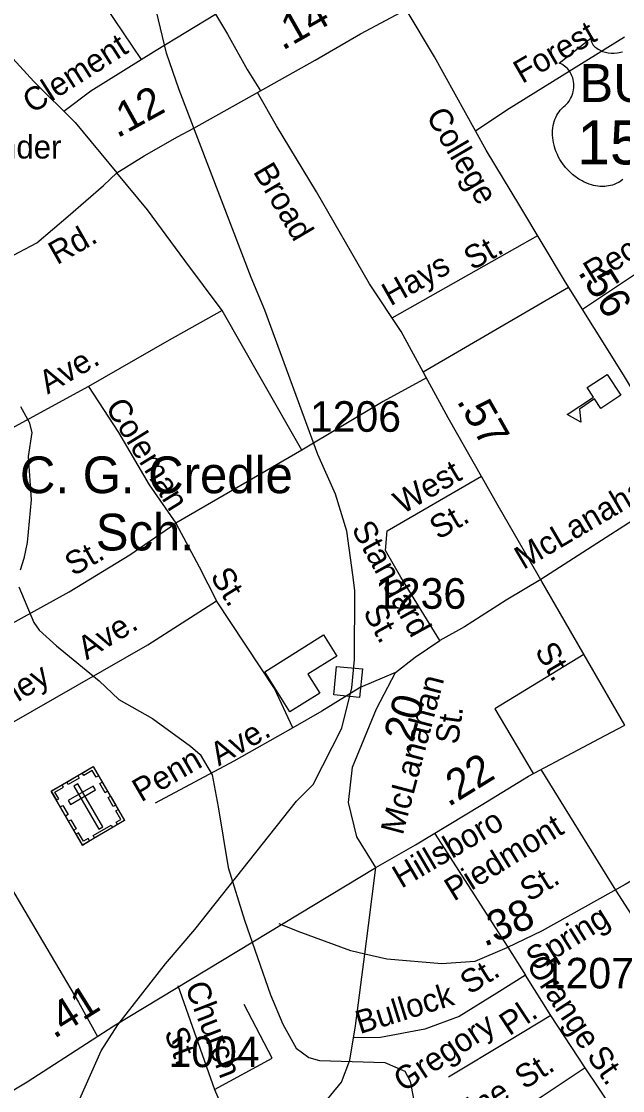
# Model space of a CAD drawing. Extents: x 2056842 to 2160602, y 826753 to 1016856.
# Drawn here: x 2118039 to 2120494, y 930706 to 935073 of the extents above; entities that cross this region are included whole.
import ezdxf

# ---------------------------------------------------------------- set-up
doc = ezdxf.new("R2010")
doc.units = 0
for name, color, linetype in [('Exist Cultural Cemetery CELL', 7, 'Continuous'), ('Exist Cultural Educational Facility High CELL', 7, 'Continuous'), ('Exist Cultural Educational Facility High Label', 7, 'Continuous'), ('Exist Cultural Warehouse Building Footprint', 7, 'Continuous'), ('Exist Hydrographic Creek Single Shore', 7, 'Continuous'), ('Exist Railroad Mainline', 7, 'Continuous'), ('Exist Railroad Station CELL', 7, 'Continuous'), ('Exist Road Non-System Type 51', 7, 'Continuous'), ('Exist Road Non-System Type 51 Label', 7, 'Continuous'), ('Exist Road Primary US Attributed', 7, 'Continuous'), ('Exist Road Primary US Label', 7, 'Continuous'), ('Exist Road Primary US Mileage Hundredths English Label', 7, 'Continuous'), ('Exist Road Primary US Shield CELL', 7, 'Continuous'), ('Exist Road Primary US Shield Number Label', 7, 'Continuous'), ('Exist Road Secondary Mileage Hundredths English Label', 7, 'Continuous'), ('Exist Road Secondary Type 51 Attributed', 7, 'Continuous'), ('Exist Road Secondary Type 51 Label', 7, 'Continuous'), ('Exist Road Secondary Type 51 Number Label', 7, 'Continuous')]:
    doc.layers.add(name, color=color, linetype=linetype)

msp = doc.modelspace()

# ---------------------------------------------------------------- linework, layer by layer
at = {"layer": 'Exist Cultural Cemetery CELL'}
for points in [[(2118160.1, 931929), (2118332.2, 932029.1), (2118460.2, 931809), (2118288.1, 931708.9)], [(2118354, 931991.7), (2118344.2, 931986), (2118328, 932013.8), (2118293, 931993.4), (2118287.4, 932003), (2118332.2, 932029.1)], [(2118224.1, 931966.3), (2118268.9, 931992.3), (2118274.6, 931982.5), (2118229.8, 931956.4)], [(2118181.9, 931891.6), (2118191.7, 931897.3), (2118175.5, 931925.1), (2118210.5, 931945.5), (2118204.9, 931955.1), (2118160.1, 931929)], [(2118229.6, 931890.7), (2118239, 931874.6), (2118340.7, 931933.8), (2118331.4, 931949.9)], [(2118269.1, 931958.5), (2118252.9, 931949.1), (2118354.9, 931773.9), (2118371, 931783.2)], [(2118380.9, 931922.8), (2118359.1, 931960.2), (2118369, 931966), (2118390.8, 931928.5)], [(2118414, 931865.8), (2118392.3, 931903.2), (2118402.1, 931909), (2118423.9, 931871.5)], [(2118219.1, 931827.5), (2118197.3, 931864.9), (2118207.2, 931870.7), (2118229, 931833.2)], [(2118431.6, 931792.4), (2118425.8, 931802.3), (2118444.8, 931813.4), (2118424.5, 931848.3), (2118434.1, 931853.9), (2118460.2, 931809)], [(2118252.9, 931769.4), (2118231.1, 931806.8), (2118241, 931812.5), (2118262.8, 931775.1)], [(2118332, 931747.8), (2118405.4, 931790.4), (2118411.1, 931780.6), (2118337.7, 931737.9)], [(2118316.7, 931725.6), (2118310.9, 931735.5), (2118291.9, 931724.5), (2118271.6, 931759.4), (2118261.9, 931753.8), (2118288, 931709)]]:
    msp.add_lwpolyline(points, close=True, dxfattribs=at)
at = {"layer": 'Exist Cultural Educational Facility High CELL'}
msp.add_lwpolyline([(2120486.8, 933546.7), (2120405.3, 933492.4), (2120379.8, 933530.7), (2120317.3, 933489), (2120323.2, 933436.5), (2120267.5, 933467.4), (2120374.5, 933538.7), (2120348.9, 933577), (2120430.4, 933631.3)], close=True, dxfattribs=at)
at = {"layer": 'Exist Cultural Warehouse Building Footprint'}
msp.add_lwpolyline([(2119032.3, 932416.7), (2119272.4, 932566.9), (2119326.2, 932480.8), (2119208.5, 932407.1), (2119256.9, 932329.6), (2119134.6, 932253.1)], close=True, dxfattribs=at)
at = {"layer": 'Exist Hydrographic Creek Single Shore'}
for points in [[(2118035, 933500.1), (2118070, 933436.2), (2118081.4, 933393.1), (2118066.2, 933295.8), (2118078.9, 933119), (2118061.8, 932944.6), (2118049.2, 932878.7), (2118033.9, 932832.1)], [(2118028.2, 932764), (2118088.8, 932618.3), (2118110.8, 932586.4), (2118182.1, 932522.6), (2118355.9, 932379.5), (2118436, 932304), (2118574.5, 932226.3), (2118729.3, 932113.2), (2118768.5, 932079), (2118817.4, 931995.5), (2118842, 931864.9), (2118883.1, 931617.8), (2118950.1, 931402.2), (2119055.3, 931096.8), (2119106, 930977), (2119160.4, 930879), (2119212.4, 930841.5), (2119256.5, 930829.5), (2119522.4, 930820.7), (2119604.7, 930785.2), (2119626.8, 930745.3), (2119675.9, 930485.4)]]:
    msp.add_lwpolyline(points, dxfattribs=at)
at = {"layer": 'Exist Railroad Mainline'}
msp.add_lwpolyline([(2118015, 929899), (2118153.3, 930287.6), (2118206.5, 930475.9), (2118255.9, 930624.1), (2118364.8, 930868.4), (2118432.2, 930974.8), (2118627.2, 931223.6), (2118746.6, 931364.1), (2119162.3, 931887.9), (2119229.9, 931956.1), (2119346.9, 932186.7), (2119388.1, 932350.9), (2119399.5, 932466.8), (2119400.4, 932748.8), (2119392.1, 932812.8), (2119367.4, 932990.5), (2119320.8, 933142.3), (2119249.9, 933304), (2119033.4, 933892.9), (2118977, 934026.7), (2118683.5, 934793.5), (2118631, 934943.2), (2118574, 935182.8)], dxfattribs=at)
at = {"layer": 'Exist Railroad Station CELL'}
msp.add_lwpolyline([(2119314, 932322.6), (2119325.5, 932438.6), (2119431.3, 932428.2), (2119419.9, 932312.1)], close=True, dxfattribs=at)
at = {"layer": 'Exist Road Non-System Type 51'}
for p, q in [((2119553, 933861.8), (2120147.5, 934197.7)), ((2119679.2, 933641.9), (2120273.6, 933987.4)), ((2119183.3, 933321.4), (2118669.8, 933023.1)), ((2120200.7, 931013.2), (2120097.4, 931177.7)), ((2118678, 931135.2), (2118827.4, 930710.4)), ((2120340.8, 930799.3), (2120200.7, 931013.2)), ((2120453.1, 930633.1), (2120340.8, 930799.3)), ((2118827.4, 930710.4), (2118880.4, 930589))]:
    msp.add_line(p, q, dxfattribs=at)
for points in [[(2118306.6, 935244.5), (2118527.3, 934917)], [(2118211.6, 934706), (2118322.8, 934789.3), (2118588.6, 934955.3), (2118831.7, 935102.5)], [(2118831.7, 935102.5), (2118879.7, 935020.9), (2118961.2, 934876.9), (2119015.2, 934789)], [(2119893.4, 934625.9), (2120021.4, 934711.9), (2120501.1, 935009.6)], [(2118859.2, 933891.9), (2118705.7, 934095.9), (2118553, 934302.5), (2118428.6, 934454.7)], [(2120953.8, 934292.6), (2120785.9, 934201.4), (2120574.8, 934059), (2120330.3, 933896.7)], [(2118859.2, 933891.9), (2118632, 933765.2), (2118312.4, 933581.9)], [(2119183.3, 933321.4), (2119019, 933609.8), (2118859.2, 933891.9)], [(2119692.6, 933617.3), (2119515.6, 933520.8), (2119183.3, 933321.4)], [(2118312.4, 933581.9), (2118009.8, 933417.5), (2117575.2, 933164.1)], [(2118312.4, 933581.9), (2118434.5, 933393.2), (2118560.2, 933179.4), (2118669.8, 933023.1)], [(2121402.4, 933549.3), (2120998.8, 933317), (2120765.5, 933183.3), (2120160.1, 932793)], [(2119532.6, 932991.6), (2119917.2, 933215)], [(2117934.4, 932578.3), (2118233.4, 932742.7), (2118481.2, 932893.7), (2118669.8, 933023.1)], [(2118669.8, 933023.1), (2118764.9, 932845.2), (2118835.9, 932705.9)], [(2119748.1, 932544.2), (2119588.3, 932802.9), (2119525.4, 932912.5), (2119532.6, 932991.6)], [(2120160.1, 932793), (2120018.4, 932708.6), (2119847.8, 932600.8), (2119748.1, 932544.2)], [(2117709.9, 932032), (2117990.1, 932202.7), (2118554.8, 932527.1), (2118835.9, 932705.9)], [(2119147.4, 932187.4), (2119072.9, 932348.3), (2118835.9, 932705.9)], [(2120335.6, 932487.4), (2119971.7, 932264.7), (2120128.5, 932001)], [(2119565.8, 932413.9), (2119422.2, 932352.8), (2119265.9, 932255.7), (2119147.4, 932187.4)], [(2119147.4, 932187.4), (2118905.9, 932051.8), (2118585.4, 931880.2)], [(2120159.4, 932017.4), (2120464.9, 931525.2), (2120631.8, 931264.9), (2120852.8, 930896.4)], [(2119725.6, 931757.2), (2120025.5, 931291.9), (2120097.4, 931177.7)], [(2117980.2, 931562.1), (2118111.3, 931339.3), (2118272, 931067), (2118349.1, 930926.9)], [(2120097.4, 931177.7), (2119980.7, 931104), (2119826.2, 931008.7), (2119686.1, 930956.6), (2119504.6, 930922.5), (2119395, 930921.2)], [(2118827.4, 930710.4), (2119062.8, 930838), (2118947.8, 931057.3)], [(2120200.7, 931013.2), (2120031.9, 930910.8), (2119782.2, 930761.6)], [(2120340.8, 930799.3), (2120164.8, 930682.5), (2119841.5, 930472.2)]]:
    msp.add_lwpolyline(points, dxfattribs=at)
at = {"layer": 'Exist Road Primary US Attributed'}
for points in [[(2121102.5, 932579.7), (2120839.4, 933060.4), (2120497.3, 933629.1), (2120261.2, 934007.3), (2120074.4, 934320), (2119937.1, 934547.3), (2119725.2, 934928.3), (2119610.2, 935121)], [(2119485.5, 931617.4), (2119647.5, 931710.3), (2119916.9, 931872.1), (2120109.1, 931990.7), (2120422.4, 932156.9), (2120503.2, 932198.2)], [(2119440.8, 931263.7), (2119456.1, 931380.8), (2119485.5, 931617.4)], [(2117322.1, 926547.8), (2117535.9, 926878), (2117685, 927133.2), (2117804.4, 927353.4), (2117963.4, 927686.9), (2118131.4, 928086.8), (2118249.9, 928376.2), (2118380.2, 928686.3), (2118502.3, 929015.3), (2118584, 929327.1), (2118645.1, 929613), (2118669.4, 929851.1), (2118728.6, 930048.9), (2118818.5, 930162.1), (2118929.8, 930280.7), (2119116.6, 930467.7), (2119227.1, 930596.2), (2119345.7, 930740), (2119379.8, 930829.9), (2119403.2, 930970.1), (2119440.8, 931263.7)]]:
    msp.add_lwpolyline(points, dxfattribs=at)
at = {"layer": 'Exist Road Primary US Shield CELL'}
msp.add_lwpolyline([(2120495.2, 934427), (2120489.4, 934422.8), (2120483.9, 934419), (2120477.9, 934415.3), (2120470.8, 934411.5), (2120465.5, 934409.1), (2120459.3, 934406.7), (2120452, 934404.2), (2120444.1, 934402.2), (2120436, 934400.6), (2120428.8, 934399.4), (2120421.2, 934398.8), (2120414.3, 934398.5), (2120407, 934398.6), (2120400.3, 934399.1), (2120392.5, 934399.8), (2120382.7, 934401.3), (2120374.7, 934403.1), (2120366.2, 934405.4), (2120357.4, 934408.1), (2120348.1, 934411.7), (2120336.4, 934416.8), (2120328.3, 934420.9), (2120315.4, 934428.3), (2120300.4, 934438.7), (2120289.1, 934447.9), (2120280.7, 934455.4), (2120268.5, 934467.9), (2120261.3, 934476), (2120250.1, 934490.6), (2120242.8, 934501.2), (2120238.2, 934508.9), (2120231.3, 934521.4), (2120227.6, 934529.2), (2120222.7, 934540.6), (2120218.9, 934551), (2120215.7, 934560.9), (2120214, 934567.2), (2120211.6, 934578.2), (2120210.1, 934586.1), (2120208.6, 934596.8), (2120207.8, 934608.1), (2120207.7, 934618.5), (2120207.9, 934627.2), (2120208.9, 934637.3), (2120210.6, 934648), (2120212.7, 934657.2), (2120214.6, 934663.8), (2120217.3, 934671.8), (2120220.9, 934680.7), (2120225.2, 934689.2), (2120229.2, 934696.3), (2120234.3, 934703.9), (2120239.3, 934710.4), (2120245.9, 934717.5), (2120252.7, 934724), (2120259, 934729.1), (2120266.4, 934736.4), (2120270.3, 934740.8), (2120275, 934747), (2120278.7, 934752.7), (2120281.7, 934757.8), (2120285.6, 934765.3), (2120287.9, 934770.9), (2120290.9, 934779.6), (2120292.4, 934785.7), (2120293.9, 934793.5), (2120294.9, 934800.9), (2120295.3, 934810.1), (2120295, 934817.7), (2120294, 934826.6), (2120292.4, 934835.1), (2120290.4, 934842.5), (2120287.2, 934851), (2120284.2, 934857.3), (2120279.3, 934865.7), (2120273.8, 934873.5), (2120268.2, 934879.9), (2120262.5, 934885.6), (2120257, 934889.9), (2120251.8, 934893.6), (2120245.3, 934897.5), (2120239, 934900.6), (2120235, 934902.2), (2120363.6, 935004.7), (2120363.9, 934999.4), (2120365.2, 934993), (2120366.2, 934989.8), (2120369.2, 934983.5), (2120374, 934976.2), (2120380.8, 934969), (2120388.5, 934962.7), (2120393.7, 934959.3), (2120402.4, 934954.6), (2120412.4, 934950.4), (2120423.5, 934947.2), (2120434.8, 934944.9), (2120447.2, 934943.6), (2120459.4, 934943.4), (2120472.6, 934944.3), (2120487.2, 934947.2), (2120494, 934948.9)], dxfattribs=at)
at = {"layer": 'Exist Road Secondary Type 51 Attributed'}
for points in [[(2115693.4, 935607.8), (2115840.5, 935558), (2116011.6, 935503.6), (2116161.9, 935484.4), (2116365, 935449.2), (2116693.6, 935391.8), (2116946.3, 935340.6), (2117176.5, 935303.8), (2117439.6, 935260.8), (2117575.5, 935224), (2117695.4, 935163.2), (2117844.1, 935094.4), (2118089.9, 934827.8), (2118257.8, 934659.8), (2118428.6, 934454.7)], [(2119003.1, 934782.1), (2119238.2, 934915), (2119423.1, 935021.7), (2119610.2, 935121)], [(2118428.6, 934454.7), (2118539.7, 934523.4), (2118675.6, 934601.8), (2118743.3, 934637.3), (2119003.1, 934782.1)], [(2120503.2, 932198.2), (2120351.5, 932459.7), (2120164.7, 932785), (2119991.4, 933084.2), (2119781.3, 933454.3), (2119590.1, 933805.7), (2119460.8, 934001.5), (2119244.4, 934376.2), (2119081, 934645.8), (2119003.1, 934782.1)], [(2115961.3, 932914.7), (2116261.4, 933157.2), (2116555.1, 933367.9), (2116817.4, 933592), (2117139.7, 933834.1), (2117398.8, 933997.3), (2117529.9, 934029.3), (2117712.2, 934045.3), (2117833.7, 934051.7), (2117957.7, 934092.2), (2118101.6, 934169), (2118229.5, 934277.8), (2118374.2, 934401.9), (2118428.6, 934454.7)], [(2119485.5, 931617.4), (2119408.7, 931742.7), (2119374.6, 931882.8), (2119390.8, 932026.6), (2119488.6, 932264.7), (2119565.8, 932413.9), (2119646.7, 932476.8), (2119748.1, 932544.2)], [(2120787.4, 931713.5), (2120504.6, 931547.3), (2120165.2, 931358.6), (2120020.7, 931289.6), (2119890.8, 931233.8), (2119755.2, 931224.1), (2119531.7, 931243.5), (2119440.8, 931263.7)], [(2117584.3, 930481.3), (2117724.8, 930540.2), (2118062.4, 930741.4), (2118416.7, 930970.6), (2119485.5, 931617.4)], [(2119440.8, 931263.7), (2119384.1, 931276.4), (2119168.6, 931355.7), (2119091.2, 931387.2)]]:
    msp.add_lwpolyline(points, dxfattribs=at)

# ---------------------------------------------------------------- texts
at = {"layer": 'Exist Cultural Educational Facility High Label'}
for s, p in [('C. G. Credle', (2118032.5, 933145.9)), ('Sch.', (2118342.1, 932912.1))]:
    msp.add_text(s, height=150, dxfattribs=at).set_placement(p)
at = {"layer": 'Exist Road Non-System Type 51 Label'}
for s, rotation, p in [('Forest', 30.0957, (2120084, 934816.7)), ('Clement', 32.4994, (2118082.6, 934694)), ('Rectory', 31.5027, (2120372.2, 933997.5)), ('St.', 29.4687, (2119879.9, 934054)), ('Hays', 29.4687, (2119545.8, 933908.1)), ('Ave.', 30.1389, (2118145.8, 933548.2)), ('Coleman', 301.781, (2118379, 933497.5)), ('West', 30.3922, (2119595, 933058.2)), ('McLanahan', 30.4821, (2120088.8, 932831.9)), ('St.', 30.3922, (2119741.5, 932953.9)), ('Standard', 298.9293, (2119384.6, 933001.1)), ('St.', 29.3211, (2118250.1, 932805.2)), ('St.', 301.6345, (2118807.5, 932806.9)), ('St.', 298.9293, (2119431.7, 932661.1)), ('Ave.', 31.3322, (2118305, 932462.8)), ('Kearney', 31.3322, (2117758.1, 932129.9)), ('Ave.', 30.2063, (2118844.6, 932029.6)), ('Penn', 30.2063, (2118527.6, 931882.4)), ('Piedmont', 31.7347, (2119804.6, 931477.2)), ('St.', 31.7347, (2120112.4, 931474.9)), ('Spring', 32.0514, (2120138.2, 931193.1)), ('Orange', 303.1963, (2120097.8, 931220.6)), ('St.', 31.9211, (2119868.3, 931095.9)), ('Church', 291.222, (2118705.3, 931131.3)), ('Bullock', 17.2289, (2119420.7, 930936.4)), ('Pl.', 33.5197, (2120031.1, 930927.7)), ('Gregory', 33.5197, (2119599.2, 930697.3)), ('St.', 291.222, (2118620.4, 930944.4)), ('St.', 304.5946, (2120344.7, 930847.9)), ('St.', 32.7432, (2120092.8, 930708.5)), ('Pine', 32.7432, (2119827.9, 930541.2))]:
    msp.add_text(s, height=95, rotation=rotation, dxfattribs=at).set_placement(p)
at = {"layer": 'Exist Road Primary US Label'}
for s, rotation, p in [('College', 300.3755, (2119689.1, 934687)), ('Hillsboro', 30.5306, (2119590.4, 931529.8))]:
    msp.add_text(s, height=95, rotation=rotation, dxfattribs=at).set_placement(p)
at = {"layer": 'Exist Road Primary US Mileage Hundredths English Label'}
for s, rotation, p in [('.56', 301.9753, (2120309, 934048.8)), ('.22', 31.6852, (2119782.5, 931862.6))]:
    msp.add_text(s, height=125, rotation=rotation, dxfattribs=at).set_placement(p)
at = {"layer": 'Exist Road Primary US Shield Number Label'}
for s, height, p in [('BUS', 155, (2120317.3, 934743.4)), ('158', 180, (2120308.4, 934488.5))]:
    msp.add_text(s, height=height, dxfattribs=at).set_placement(p)
at = {"layer": 'Exist Road Secondary Mileage Hundredths English Label'}
for s, rotation, p in [('.14', 29.5529, (2119105, 934951.9)), ('.12', 28.9552, (2118430.1, 934594)), ('.57', 299.5778, (2119814.4, 933522.7)), ('.20', 74.9185, (2119624.7, 932078.4)), ('.38', 22.1607, (2119929, 931292.5)), ('.41', 32.0236, (2118171.8, 930915.9))]:
    msp.add_text(s, height=125, rotation=rotation, dxfattribs=at).set_placement(p)
at = {"layer": 'Exist Road Secondary Type 51 Label'}
msp.add_text('Alexander', height=95, dxfattribs=at).set_placement((2117629.8, 934512.7))
for s, rotation, p in [('Broad', 300.5685, (2118982.5, 934459.5)), ('Rd.', 29.553, (2118184.1, 934076.8)), ('St.', 300.8164, (2120132.8, 932502.6)), ('McLanahan', 75.1414, (2119595.9, 931746.2)), ('St.', 81.6743, (2119821.2, 932117.1))]:
    msp.add_text(s, height=95, rotation=rotation, dxfattribs=at).set_placement(p)
at = {"layer": 'Exist Road Secondary Type 51 Number Label'}
for s, p in [('1206', (2119217.1, 933396.7)), ('1236', (2119483.1, 932673.9)), ('1207', (2120168.3, 931123.2)), ('1004', (2118639.5, 930802))]:
    msp.add_text(s, height=125, dxfattribs=at).set_placement(p)

doc.saveas('drawing.dxf')
